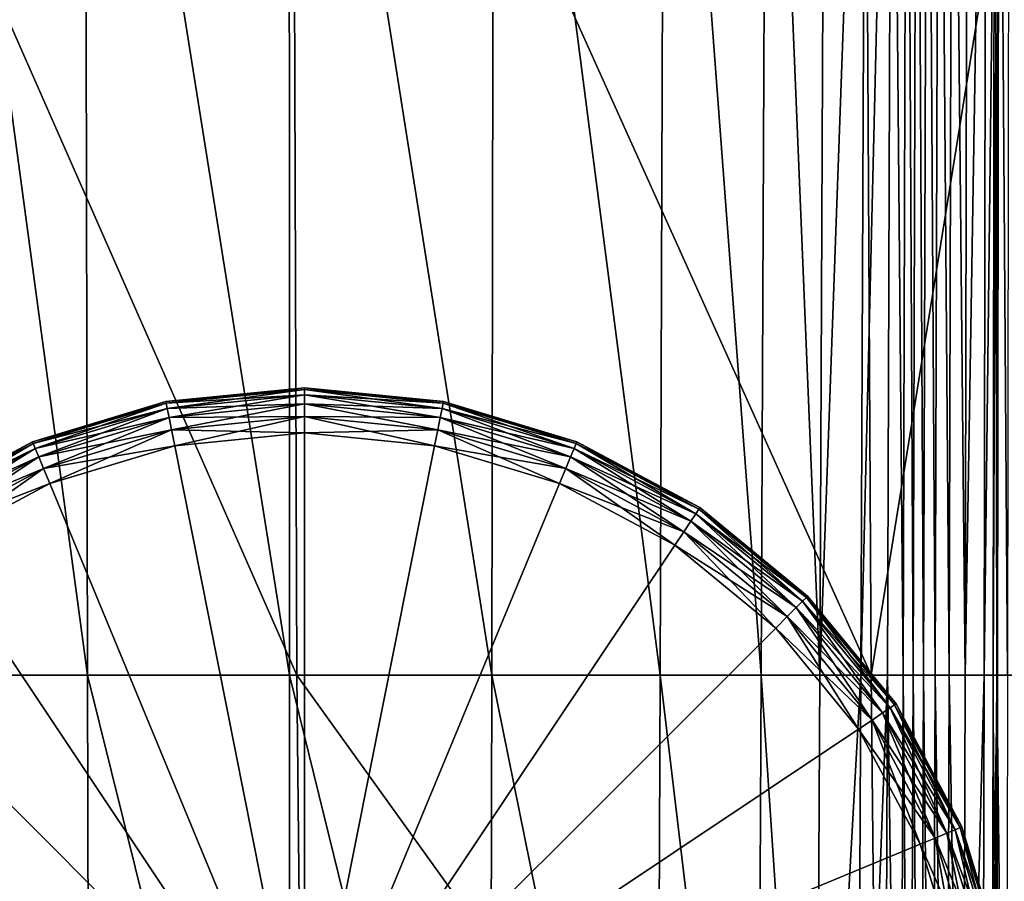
# Model space of a CAD drawing. Header units: millimetres. Extents: x 2387 to 13955, y -4964 to 364.
# Tile 296 of 656: x 7017 to 7068, y -4880 to -4836. Entities that reach past the tile are written whole.
import ezdxf

# ---------------------------------------------------------------- set-up
doc = ezdxf.new("R2010")
doc.units = ezdxf.units.MM
doc.header["$MEASUREMENT"] = 0
doc.layers.add('Predefinito', color=7, linetype='Continuous', true_color=0x000000)

msp = doc.modelspace()

# ---------------------------------------------------------------- linework, layer by layer
at = {"layer": 'Predefinito'}
for points in [[(7031.578, -4869.299, 608.075), (7031.365, -4803.723, 608.072), (7002.689, -4803.723, 485.792)], [(7002.689, -4803.723, 485.792), (7002.767, -4869.299, 485.808), (7031.578, -4869.299, 608.075)], [(7020.893, -4869.299, 12.171), (7012.293, -4869.299, 12.171), (7012.056, -4803.723, 12.171)], [(7012.056, -4803.723, 12.171), (7020.758, -4803.723, 12.171), (7020.893, -4869.299, 12.171)], [(7031.212, -4869.299, 12.171), (7020.893, -4869.299, 12.171), (7020.758, -4803.723, 12.171)], [(7020.758, -4803.723, 12.171), (7031.2, -4803.723, 12.171), (7031.212, -4869.299, 12.171)], [(7041.532, -4869.299, 12.171), (7031.212, -4869.299, 12.171), (7031.2, -4803.723, 12.171)], [(7031.2, -4803.723, 12.171), (7041.643, -4803.723, 12.171), (7041.532, -4869.299, 12.171)], [(7031.365, -4803.723, 608.072), (7031.578, -4869.299, 608.075), (7060.898, -4869.299, 730.342)], [(7060.898, -4869.299, 730.342), (7060.548, -4803.723, 730.354), (7031.365, -4803.723, 608.072)], [(7050.131, -4869.299, 12.171), (7041.532, -4869.299, 12.171), (7041.643, -4803.723, 12.171)], [(7041.643, -4803.723, 12.171), (7050.345, -4803.723, 12.171), (7050.131, -4869.299, 12.171)], [(7055.291, -4869.299, 12.171), (7050.131, -4869.299, 12.171), (7050.345, -4803.723, 12.171)], [(7050.345, -4803.723, 12.171), (7055.566, -4803.723, 12.171), (7055.291, -4869.299, 12.171)], [(7058.283, -4869.299, 12.218), (7055.291, -4869.299, 12.171), (7055.566, -4803.723, 12.171)], [(7055.566, -4803.723, 12.171), (7058.576, -4803.723, 12.223), (7058.283, -4869.299, 12.218)], [(7060.642, -4803.723, 12.379), (7060.38, -4869.299, 12.359), (7058.283, -4869.299, 12.218)], [(7058.283, -4869.299, 12.218), (7058.576, -4803.723, 12.223), (7060.642, -4803.723, 12.379)], [(7060.38, -4869.299, 12.359), (7060.642, -4803.723, 12.379), (7061.96, -4803.723, 12.609)], [(7061.96, -4803.723, 12.609), (7061.74, -4869.299, 12.573), (7060.38, -4869.299, 12.359)], [(7071.484, -4803.723, 775.556), (7060.548, -4803.723, 730.354), (7060.898, -4869.299, 730.342)], [(7060.898, -4869.299, 730.342), (7071.882, -4869.299, 775.542), (7071.484, -4803.723, 775.556)], [(7062.525, -4869.299, 12.836), (7061.74, -4869.299, 12.573), (7061.96, -4803.723, 12.609)], [(7061.96, -4803.723, 12.609), (7062.727, -4803.723, 12.883), (7062.525, -4869.299, 12.836)], [(7063.035, -4869.299, 13.01), (7062.525, -4869.299, 12.836), (7062.727, -4803.723, 12.883)], [(7062.727, -4803.723, 12.883), (7063.234, -4803.723, 13.066), (7063.035, -4869.299, 13.01)], [(7063.572, -4869.299, 12.956), (7063.035, -4869.299, 13.01), (7063.234, -4803.723, 13.066)], [(7063.234, -4803.723, 13.066), (7063.772, -4803.723, 13.02), (7063.572, -4869.299, 12.956)], [(7064.173, -4869.299, 12.851), (7063.572, -4869.299, 12.956), (7063.772, -4803.723, 13.02)], [(7063.772, -4803.723, 13.02), (7064.367, -4803.723, 12.924), (7064.173, -4869.299, 12.851)], [(7064.875, -4869.299, 12.874), (7064.173, -4869.299, 12.851), (7064.367, -4803.723, 12.924)], [(7064.367, -4803.723, 12.924), (7065.046, -4803.723, 12.955), (7064.875, -4869.299, 12.874)], [(7065.698, -4869.299, 13.262), (7064.875, -4869.299, 12.874), (7065.046, -4803.723, 12.955)], [(7065.046, -4803.723, 12.955), (7065.839, -4803.723, 13.342), (7065.698, -4869.299, 13.262)], [(7066.775, -4803.723, 14.318), (7066.662, -4869.299, 14.254), (7065.698, -4869.299, 13.262)], [(7065.698, -4869.299, 13.262), (7065.839, -4803.723, 13.342), (7066.775, -4803.723, 14.318)], [(7066.662, -4869.299, 14.254), (7066.775, -4803.723, 14.318), (7067.436, -4803.723, 15.345)], [(7067.436, -4803.723, 15.345), (7067.343, -4869.299, 15.3), (7066.662, -4869.299, 14.254)], [(7067.317, -4869.298, 15.851), (7067.127, -4869.298, 16.003), (7067.213, -4803.722, 16.039)], [(7067.127, -4869.298, 16.003), (7067.317, -4869.298, 15.851), (7067.403, -4803.722, 15.888)], [(7067.403, -4803.722, 15.888), (7067.213, -4803.722, 16.039), (7067.127, -4869.298, 16.003)], [(7067.213, -4803.722, 16.039), (7067.403, -4803.722, 15.888), (7067.317, -4869.298, 15.851)], [(7067.861, -4869.299, 15.948), (7067.317, -4869.298, 15.851), (7067.403, -4803.722, 15.888)], [(7067.436, -4803.723, 15.345), (7067.403, -4803.722, 15.888), (7067.317, -4869.298, 15.851)], [(7067.317, -4869.298, 15.851), (7067.343, -4869.299, 15.3), (7067.436, -4803.723, 15.345)], [(7067.403, -4803.722, 15.888), (7067.941, -4803.723, 15.98), (7067.861, -4869.299, 15.948)], [(7031.983, -4854.625, 2), (7024.9, -4855.323, 2), (7024.9, -4855.323, 6)], [(7024.9, -4855.323, 6), (7031.983, -4854.625, 6), (7031.983, -4854.625, 2)], [(7031.983, -4854.625, 6), (7024.9, -4855.323, 6), (7024.9, -4855.323, 10)], [(7024.9, -4855.323, 10), (7031.983, -4854.625, 10), (7031.983, -4854.625, 6)], [(7024.918, -4855.413, 1.28), (7024.9, -4855.323, 2), (7031.983, -4854.625, 2)], [(7031.983, -4854.717, 10.72), (7031.983, -4854.625, 10), (7024.9, -4855.323, 10)], [(7024.9, -4855.323, 10), (7024.918, -4855.413, 10.72), (7031.983, -4854.717, 10.72)], [(7031.983, -4854.625, 2), (7031.983, -4854.717, 1.28), (7024.918, -4855.413, 1.28)], [(7024.972, -4855.684, 0.72), (7024.918, -4855.413, 1.28), (7031.983, -4854.717, 1.28)], [(7031.983, -4854.994, 11.28), (7031.983, -4854.717, 10.72), (7024.918, -4855.413, 10.72)], [(7031.983, -4854.717, 1.28), (7031.983, -4854.994, 0.72), (7024.972, -4855.684, 0.72)], [(7039.066, -4855.323, 2), (7031.983, -4854.625, 2), (7031.983, -4854.625, 6)], [(7031.983, -4854.625, 6), (7039.066, -4855.323, 6), (7039.066, -4855.323, 2)], [(7039.066, -4855.323, 6), (7031.983, -4854.625, 6), (7031.983, -4854.625, 10)], [(7031.983, -4854.625, 10), (7039.066, -4855.323, 10), (7039.066, -4855.323, 6)], [(7031.983, -4854.717, 1.28), (7031.983, -4854.625, 2), (7039.066, -4855.323, 2)], [(7039.048, -4855.413, 10.72), (7039.066, -4855.323, 10), (7031.983, -4854.625, 10)], [(7031.983, -4854.625, 10), (7031.983, -4854.717, 10.72), (7039.048, -4855.413, 10.72)], [(7039.066, -4855.323, 2), (7039.048, -4855.413, 1.28), (7031.983, -4854.717, 1.28)], [(7031.983, -4854.994, 0.72), (7031.983, -4854.717, 1.28), (7039.048, -4855.413, 1.28)], [(7038.995, -4855.684, 11.28), (7039.048, -4855.413, 10.72), (7031.983, -4854.717, 10.72)], [(7031.983, -4854.717, 10.72), (7031.983, -4854.994, 11.28), (7038.995, -4855.684, 11.28)], [(7024.918, -4855.413, 10.72), (7024.972, -4855.684, 11.28), (7031.983, -4854.994, 11.28)], [(7025.062, -4856.136, 0.32), (7024.972, -4855.684, 0.72), (7031.983, -4854.994, 0.72)], [(7031.983, -4855.454, 11.68), (7031.983, -4854.994, 11.28), (7024.972, -4855.684, 11.28)], [(7031.983, -4854.994, 0.72), (7031.983, -4855.454, 0.32), (7025.062, -4856.136, 0.32)], [(7039.048, -4855.413, 1.28), (7038.995, -4855.684, 0.72), (7031.983, -4854.994, 0.72)], [(7031.983, -4855.454, 0.32), (7031.983, -4854.994, 0.72), (7038.995, -4855.684, 0.72)], [(7038.905, -4856.136, 11.68), (7038.995, -4855.684, 11.28), (7031.983, -4854.994, 11.28)], [(7031.983, -4854.994, 11.28), (7031.983, -4855.454, 11.68), (7038.905, -4856.136, 11.68)], [(7024.9, -4855.323, 2), (7018.089, -4857.389, 2), (7018.089, -4857.389, 6)], [(7018.089, -4857.389, 6), (7024.9, -4855.323, 6), (7024.9, -4855.323, 2)], [(7024.9, -4855.323, 6), (7018.089, -4857.389, 6), (7018.089, -4857.389, 10)], [(7018.089, -4857.389, 10), (7024.9, -4855.323, 10), (7024.9, -4855.323, 6)], [(7018.125, -4857.474, 1.28), (7018.089, -4857.389, 2), (7024.9, -4855.323, 2)], [(7024.918, -4855.413, 10.72), (7024.9, -4855.323, 10), (7018.089, -4857.389, 10)], [(7018.089, -4857.389, 10), (7018.125, -4857.474, 10.72), (7024.918, -4855.413, 10.72)], [(7024.9, -4855.323, 2), (7024.918, -4855.413, 1.28), (7018.125, -4857.474, 1.28)], [(7018.23, -4857.729, 0.72), (7018.125, -4857.474, 1.28), (7024.918, -4855.413, 1.28)], [(7024.972, -4855.684, 11.28), (7024.918, -4855.413, 10.72), (7018.125, -4857.474, 10.72)], [(7018.125, -4857.474, 10.72), (7018.23, -4857.729, 11.28), (7024.972, -4855.684, 11.28)], [(7024.918, -4855.413, 1.28), (7024.972, -4855.684, 0.72), (7018.23, -4857.729, 0.72)], [(7018.407, -4858.155, 0.32), (7018.23, -4857.729, 0.72), (7024.972, -4855.684, 0.72)], [(7025.062, -4856.136, 11.68), (7024.972, -4855.684, 11.28), (7018.23, -4857.729, 11.28)], [(7024.972, -4855.684, 0.72), (7025.062, -4856.136, 0.32), (7018.407, -4858.155, 0.32)], [(7024.972, -4855.684, 11.28), (7025.062, -4856.136, 11.68), (7031.983, -4855.454, 11.68)], [(7025.188, -4856.769, 0.08), (7025.062, -4856.136, 0.32), (7031.983, -4855.454, 0.32)], [(7031.983, -4856.099, 11.92), (7031.983, -4855.454, 11.68), (7025.062, -4856.136, 11.68)], [(7031.983, -4855.454, 0.32), (7031.983, -4856.099, 0.08), (7025.188, -4856.769, 0.08)], [(7038.995, -4855.684, 0.72), (7038.905, -4856.136, 0.32), (7031.983, -4855.454, 0.32)], [(7031.983, -4856.099, 0.08), (7031.983, -4855.454, 0.32), (7038.905, -4856.136, 0.32)], [(7038.779, -4856.769, 11.92), (7038.905, -4856.136, 11.68), (7031.983, -4855.454, 11.68)], [(7031.983, -4855.454, 11.68), (7031.983, -4856.099, 11.92), (7038.779, -4856.769, 11.92)], [(7038.905, -4856.136, 0.32), (7038.995, -4855.684, 0.72), (7045.736, -4857.729, 0.72)], [(7038.995, -4855.684, 11.28), (7038.905, -4856.136, 11.68), (7045.56, -4858.155, 11.68)], [(7038.995, -4855.684, 0.72), (7039.048, -4855.413, 1.28), (7045.842, -4857.474, 1.28)], [(7039.048, -4855.413, 10.72), (7038.995, -4855.684, 11.28), (7045.736, -4857.729, 11.28)], [(7045.842, -4857.474, 1.28), (7045.736, -4857.729, 0.72), (7038.995, -4855.684, 0.72)], [(7045.56, -4858.155, 11.68), (7045.736, -4857.729, 11.28), (7038.995, -4855.684, 11.28)], [(7039.048, -4855.413, 1.28), (7039.066, -4855.323, 2), (7045.877, -4857.389, 2)], [(7039.066, -4855.323, 10), (7039.048, -4855.413, 10.72), (7045.842, -4857.474, 10.72)], [(7045.877, -4857.389, 2), (7045.842, -4857.474, 1.28), (7039.048, -4855.413, 1.28)], [(7045.736, -4857.729, 11.28), (7045.842, -4857.474, 10.72), (7039.048, -4855.413, 10.72)], [(7045.877, -4857.389, 2), (7039.066, -4855.323, 2), (7039.066, -4855.323, 6)], [(7039.066, -4855.323, 6), (7045.877, -4857.389, 6), (7045.877, -4857.389, 2)], [(7045.877, -4857.389, 6), (7039.066, -4855.323, 6), (7039.066, -4855.323, 10)], [(7039.066, -4855.323, 10), (7045.877, -4857.389, 10), (7045.877, -4857.389, 6)], [(7045.842, -4857.474, 10.72), (7045.877, -4857.389, 10), (7039.066, -4855.323, 10)], [(7018.23, -4857.729, 11.28), (7018.407, -4858.155, 11.68), (7025.062, -4856.136, 11.68)], [(7018.653, -4858.751, 0.08), (7018.407, -4858.155, 0.32), (7025.062, -4856.136, 0.32)], [(7025.188, -4856.769, 11.92), (7025.062, -4856.136, 11.68), (7018.407, -4858.155, 11.68)], [(7025.062, -4856.136, 0.32), (7025.188, -4856.769, 0.08), (7018.653, -4858.751, 0.08)], [(7025.062, -4856.136, 11.68), (7025.188, -4856.769, 11.92), (7031.983, -4856.099, 11.92)], [(7025.35, -4857.582), (7025.188, -4856.769, 0.08), (7031.983, -4856.099, 0.08)], [(7031.983, -4856.928, 12), (7031.983, -4856.099, 11.92), (7025.188, -4856.769, 11.92)], [(7031.983, -4856.099, 0.08), (7031.983, -4856.928), (7025.35, -4857.582)], [(7038.905, -4856.136, 0.32), (7038.779, -4856.769, 0.08), (7031.983, -4856.099, 0.08)], [(7031.983, -4856.928), (7031.983, -4856.099, 0.08), (7038.779, -4856.769, 0.08)], [(7038.617, -4857.582, 12), (7038.779, -4856.769, 11.92), (7031.983, -4856.099, 11.92)], [(7031.983, -4856.099, 11.92), (7031.983, -4856.928, 12), (7038.617, -4857.582, 12)], [(7038.779, -4856.769, 0.08), (7038.905, -4856.136, 0.32), (7045.56, -4858.155, 0.32)], [(7038.905, -4856.136, 11.68), (7038.779, -4856.769, 11.92), (7045.313, -4858.751, 11.92)], [(7045.736, -4857.729, 0.72), (7045.56, -4858.155, 0.32), (7038.905, -4856.136, 0.32)], [(7045.313, -4858.751, 11.92), (7045.56, -4858.155, 11.68), (7038.905, -4856.136, 11.68)], [(7018.407, -4858.155, 11.68), (7018.653, -4858.751, 11.92), (7025.188, -4856.769, 11.92)], [(7018.971, -4859.517), (7018.653, -4858.751, 0.08), (7025.188, -4856.769, 0.08)], [(7025.35, -4857.582, 12), (7025.188, -4856.769, 11.92), (7018.653, -4858.751, 11.92)], [(7025.188, -4856.769, 0.08), (7025.35, -4857.582), (7018.971, -4859.517)], [(7025.188, -4856.769, 11.92), (7025.35, -4857.582, 12), (7031.983, -4856.928, 12)], [(7038.779, -4856.769, 0.08), (7038.617, -4857.582), (7031.983, -4856.928)], [(7038.617, -4857.582), (7038.779, -4856.769, 0.08), (7045.313, -4858.751, 0.08)], [(7038.779, -4856.769, 11.92), (7038.617, -4857.582, 12), (7044.996, -4859.517, 12)], [(7045.56, -4858.155, 0.32), (7045.313, -4858.751, 0.08), (7038.779, -4856.769, 0.08)], [(7044.996, -4859.517, 12), (7045.313, -4858.751, 11.92), (7038.779, -4856.769, 11.92)], [(7025.35, -4857.582), (7031.983, -4856.928), (7031.983, -4890.932)], [(7031.983, -4856.928, 12), (7025.35, -4857.582, 12), (7031.983, -4890.932, 12)], [(7031.983, -4856.928), (7038.617, -4857.582), (7031.983, -4890.932)], [(7038.617, -4857.582, 12), (7031.983, -4856.928, 12), (7031.983, -4890.932, 12)], [(7018.089, -4857.389, 2), (7011.812, -4860.744, 2), (7011.812, -4860.744, 6)], [(7011.812, -4860.744, 6), (7018.089, -4857.389, 6), (7018.089, -4857.389, 2)], [(7018.089, -4857.389, 6), (7011.812, -4860.744, 6), (7011.812, -4860.744, 10)], [(7011.812, -4860.744, 10), (7018.089, -4857.389, 10), (7018.089, -4857.389, 6)], [(7011.864, -4860.821, 1.28), (7011.812, -4860.744, 2), (7018.089, -4857.389, 2)], [(7018.125, -4857.474, 10.72), (7018.089, -4857.389, 10), (7011.812, -4860.744, 10)], [(7011.812, -4860.744, 10), (7011.864, -4860.821, 10.72), (7018.125, -4857.474, 10.72)], [(7018.089, -4857.389, 2), (7018.125, -4857.474, 1.28), (7011.864, -4860.821, 1.28)], [(7012.017, -4861.051, 0.72), (7011.864, -4860.821, 1.28), (7018.125, -4857.474, 1.28)], [(7018.23, -4857.729, 11.28), (7018.125, -4857.474, 10.72), (7011.864, -4860.821, 10.72)], [(7011.864, -4860.821, 10.72), (7012.017, -4861.051, 11.28), (7018.23, -4857.729, 11.28)], [(7018.125, -4857.474, 1.28), (7018.23, -4857.729, 0.72), (7012.017, -4861.051, 0.72)], [(7012.273, -4861.434, 0.32), (7012.017, -4861.051, 0.72), (7018.23, -4857.729, 0.72)], [(7018.407, -4858.155, 11.68), (7018.23, -4857.729, 11.28), (7012.017, -4861.051, 11.28)], [(7018.23, -4857.729, 0.72), (7018.407, -4858.155, 0.32), (7012.273, -4861.434, 0.32)], [(7018.653, -4858.751, 11.92), (7018.971, -4859.517, 12), (7025.35, -4857.582, 12)], [(7018.971, -4859.517), (7025.35, -4857.582), (7031.983, -4890.932)], [(7025.35, -4857.582, 12), (7018.971, -4859.517, 12), (7031.983, -4890.932, 12)], [(7038.617, -4857.582), (7044.996, -4859.517), (7031.983, -4890.932)], [(7044.996, -4859.517, 12), (7038.617, -4857.582, 12), (7031.983, -4890.932, 12)], [(7045.313, -4858.751, 0.08), (7044.996, -4859.517), (7038.617, -4857.582)], [(7045.56, -4858.155, 0.32), (7045.736, -4857.729, 0.72), (7051.95, -4861.051, 0.72)], [(7045.736, -4857.729, 11.28), (7045.56, -4858.155, 11.68), (7051.694, -4861.434, 11.68)], [(7045.736, -4857.729, 0.72), (7045.842, -4857.474, 1.28), (7052.103, -4860.821, 1.28)], [(7045.842, -4857.474, 10.72), (7045.736, -4857.729, 11.28), (7051.95, -4861.051, 11.28)], [(7052.103, -4860.821, 1.28), (7051.95, -4861.051, 0.72), (7045.736, -4857.729, 0.72)], [(7051.694, -4861.434, 11.68), (7051.95, -4861.051, 11.28), (7045.736, -4857.729, 11.28)], [(7045.842, -4857.474, 1.28), (7045.877, -4857.389, 2), (7052.154, -4860.744, 2)], [(7045.877, -4857.389, 10), (7045.842, -4857.474, 10.72), (7052.103, -4860.821, 10.72)], [(7052.154, -4860.744, 2), (7052.103, -4860.821, 1.28), (7045.842, -4857.474, 1.28)], [(7051.95, -4861.051, 11.28), (7052.103, -4860.821, 10.72), (7045.842, -4857.474, 10.72)], [(7052.154, -4860.744, 2), (7045.877, -4857.389, 2), (7045.877, -4857.389, 6)], [(7045.877, -4857.389, 6), (7052.154, -4860.744, 6), (7052.154, -4860.744, 2)], [(7052.154, -4860.744, 6), (7045.877, -4857.389, 6), (7045.877, -4857.389, 10)], [(7045.877, -4857.389, 10), (7052.154, -4860.744, 10), (7052.154, -4860.744, 6)], [(7052.103, -4860.821, 10.72), (7052.154, -4860.744, 10), (7045.877, -4857.389, 10)], [(7012.017, -4861.051, 11.28), (7012.273, -4861.434, 11.68), (7018.407, -4858.155, 11.68)], [(7012.631, -4861.97, 0.08), (7012.273, -4861.434, 0.32), (7018.407, -4858.155, 0.32)], [(7018.653, -4858.751, 11.92), (7018.407, -4858.155, 11.68), (7012.273, -4861.434, 11.68)], [(7018.407, -4858.155, 0.32), (7018.653, -4858.751, 0.08), (7012.631, -4861.97, 0.08)], [(7045.313, -4858.751, 0.08), (7045.56, -4858.155, 0.32), (7051.694, -4861.434, 0.32)], [(7045.56, -4858.155, 11.68), (7045.313, -4858.751, 11.92), (7051.335, -4861.97, 11.92)], [(7051.95, -4861.051, 0.72), (7051.694, -4861.434, 0.32), (7045.56, -4858.155, 0.32)], [(7051.335, -4861.97, 11.92), (7051.694, -4861.434, 11.68), (7045.56, -4858.155, 11.68)], [(7012.273, -4861.434, 11.68), (7012.631, -4861.97, 11.92), (7018.653, -4858.751, 11.92)], [(7013.092, -4862.659), (7012.631, -4861.97, 0.08), (7018.653, -4858.751, 0.08)], [(7018.971, -4859.517, 12), (7018.653, -4858.751, 11.92), (7012.631, -4861.97, 11.92)], [(7018.653, -4858.751, 0.08), (7018.971, -4859.517), (7013.092, -4862.659)], [(7044.996, -4859.517), (7045.313, -4858.751, 0.08), (7051.335, -4861.97, 0.08)], [(7045.313, -4858.751, 11.92), (7044.996, -4859.517, 12), (7050.875, -4862.659, 12)], [(7051.694, -4861.434, 0.32), (7051.335, -4861.97, 0.08), (7045.313, -4858.751, 0.08)], [(7050.875, -4862.659, 12), (7051.335, -4861.97, 11.92), (7045.313, -4858.751, 11.92)], [(7012.631, -4861.97, 11.92), (7013.092, -4862.659, 12), (7018.971, -4859.517, 12)], [(7013.092, -4862.659), (7018.971, -4859.517), (7031.983, -4890.932)], [(7018.971, -4859.517, 12), (7013.092, -4862.659, 12), (7031.983, -4890.932, 12)], [(7044.996, -4859.517), (7050.875, -4862.659), (7031.983, -4890.932)], [(7050.875, -4862.659, 12), (7044.996, -4859.517, 12), (7031.983, -4890.932, 12)], [(7051.335, -4861.97, 0.08), (7050.875, -4862.659), (7044.996, -4859.517)], [(7052.103, -4860.821, 1.28), (7052.154, -4860.744, 2), (7057.656, -4865.259, 2)], [(7052.154, -4860.744, 10), (7052.103, -4860.821, 10.72), (7057.591, -4865.324, 10.72)], [(7057.656, -4865.259, 2), (7052.154, -4860.744, 2), (7052.154, -4860.744, 6)], [(7052.154, -4860.744, 6), (7057.656, -4865.259, 6), (7057.656, -4865.259, 2)], [(7057.656, -4865.259, 6), (7052.154, -4860.744, 6), (7052.154, -4860.744, 10)], [(7052.154, -4860.744, 10), (7057.656, -4865.259, 10), (7057.656, -4865.259, 6)], [(7057.591, -4865.324, 10.72), (7057.656, -4865.259, 10), (7052.154, -4860.744, 10)], [(7051.694, -4861.434, 0.32), (7051.95, -4861.051, 0.72), (7057.396, -4865.52, 0.72)], [(7051.95, -4861.051, 11.28), (7051.694, -4861.434, 11.68), (7057.07, -4865.846, 11.68)], [(7051.95, -4861.051, 0.72), (7052.103, -4860.821, 1.28), (7057.591, -4865.324, 1.28)], [(7052.103, -4860.821, 10.72), (7051.95, -4861.051, 11.28), (7057.396, -4865.52, 11.28)], [(7057.591, -4865.324, 1.28), (7057.396, -4865.52, 0.72), (7051.95, -4861.051, 0.72)], [(7057.07, -4865.846, 11.68), (7057.396, -4865.52, 11.28), (7051.95, -4861.051, 11.28)], [(7057.656, -4865.259, 2), (7057.591, -4865.324, 1.28), (7052.103, -4860.821, 1.28)], [(7057.396, -4865.52, 11.28), (7057.591, -4865.324, 10.72), (7052.103, -4860.821, 10.72)], [(7051.335, -4861.97, 0.08), (7051.694, -4861.434, 0.32), (7057.07, -4865.846, 0.32)], [(7051.694, -4861.434, 11.68), (7051.335, -4861.97, 11.92), (7056.614, -4866.302, 11.92)], [(7057.396, -4865.52, 0.72), (7057.07, -4865.846, 0.32), (7051.694, -4861.434, 0.32)], [(7056.614, -4866.302, 11.92), (7057.07, -4865.846, 11.68), (7051.694, -4861.434, 11.68)], [(7050.875, -4862.659), (7051.335, -4861.97, 0.08), (7056.614, -4866.302, 0.08)], [(7051.335, -4861.97, 11.92), (7050.875, -4862.659, 12), (7056.028, -4866.888, 12)], [(7057.07, -4865.846, 0.32), (7056.614, -4866.302, 0.08), (7051.335, -4861.97, 0.08)], [(7056.028, -4866.888, 12), (7056.614, -4866.302, 11.92), (7051.335, -4861.97, 11.92)], [(7007.939, -4866.888), (7013.092, -4862.659), (7031.983, -4890.932)], [(7013.092, -4862.659, 12), (7007.939, -4866.888, 12), (7031.983, -4890.932, 12)], [(7050.875, -4862.659), (7056.028, -4866.888), (7031.983, -4890.932)], [(7056.028, -4866.888, 12), (7050.875, -4862.659, 12), (7031.983, -4890.932, 12)], [(7056.614, -4866.302, 0.08), (7056.028, -4866.888), (7050.875, -4862.659)], [(7057.591, -4865.324, 1.28), (7057.656, -4865.259, 2), (7062.171, -4870.761, 2)], [(7057.656, -4865.259, 10), (7057.591, -4865.324, 10.72), (7062.095, -4870.812, 10.72)], [(7062.171, -4870.761, 2), (7057.656, -4865.259, 2), (7057.656, -4865.259, 6)], [(7057.656, -4865.259, 6), (7062.171, -4870.761, 6), (7062.171, -4870.761, 2)], [(7062.171, -4870.761, 6), (7057.656, -4865.259, 6), (7057.656, -4865.259, 10)], [(7057.656, -4865.259, 10), (7062.171, -4870.761, 10), (7062.171, -4870.761, 6)], [(7062.095, -4870.812, 10.72), (7062.171, -4870.761, 10), (7057.656, -4865.259, 10)], [(7057.07, -4865.846, 0.32), (7057.396, -4865.52, 0.72), (7061.865, -4870.966, 0.72)], [(7057.396, -4865.52, 11.28), (7057.07, -4865.846, 11.68), (7061.482, -4871.222, 11.68)], [(7057.396, -4865.52, 0.72), (7057.591, -4865.324, 1.28), (7062.095, -4870.812, 1.28)], [(7057.591, -4865.324, 10.72), (7057.396, -4865.52, 11.28), (7061.865, -4870.966, 11.28)], [(7062.095, -4870.812, 1.28), (7061.865, -4870.966, 0.72), (7057.396, -4865.52, 0.72)], [(7061.482, -4871.222, 11.68), (7061.865, -4870.966, 11.28), (7057.396, -4865.52, 11.28)], [(7062.171, -4870.761, 2), (7062.095, -4870.812, 1.28), (7057.591, -4865.324, 1.28)], [(7061.865, -4870.966, 11.28), (7062.095, -4870.812, 10.72), (7057.591, -4865.324, 10.72)], [(7056.028, -4866.888), (7056.614, -4866.302, 0.08), (7060.946, -4871.58, 0.08)], [(7056.614, -4866.302, 11.92), (7056.028, -4866.888, 12), (7060.256, -4872.041, 12)], [(7056.614, -4866.302, 0.08), (7057.07, -4865.846, 0.32), (7061.482, -4871.222, 0.32)], [(7057.07, -4865.846, 11.68), (7056.614, -4866.302, 11.92), (7060.946, -4871.58, 11.92)], [(7061.482, -4871.222, 0.32), (7060.946, -4871.58, 0.08), (7056.614, -4866.302, 0.08)], [(7060.256, -4872.041, 12), (7060.946, -4871.58, 11.92), (7056.614, -4866.302, 11.92)], [(7061.865, -4870.966, 0.72), (7061.482, -4871.222, 0.32), (7057.07, -4865.846, 0.32)], [(7060.946, -4871.58, 11.92), (7061.482, -4871.222, 11.68), (7057.07, -4865.846, 11.68)], [(7003.71, -4872.041), (7007.939, -4866.888), (7031.983, -4890.932)], [(7007.939, -4866.888, 12), (7003.71, -4872.041, 12), (7031.983, -4890.932, 12)], [(7056.028, -4866.888), (7060.256, -4872.041), (7031.983, -4890.932)], [(7060.256, -4872.041, 12), (7056.028, -4866.888, 12), (7031.983, -4890.932, 12)], [(7060.946, -4871.58, 0.08), (7060.256, -4872.041), (7056.028, -4866.888)], [(7032.004, -4910.664, 608.076), (7031.578, -4869.299, 608.075), (7002.767, -4869.299, 485.808)], [(7002.767, -4869.299, 485.808), (7003.126, -4910.664, 485.821), (7032.004, -4910.664, 608.076)], [(7012.293, -4869.299, 12.171), (7020.893, -4869.299, 12.171), (7021, -4910.875, 12.171)], [(7021, -4910.875, 12.171), (7012.482, -4910.875, 12.171), (7012.293, -4869.299, 12.171)], [(7020.893, -4869.299, 12.171), (7031.212, -4869.299, 12.171), (7031.222, -4910.875, 12.171)], [(7031.222, -4910.875, 12.171), (7021, -4910.875, 12.171), (7020.893, -4869.299, 12.171)], [(7031.212, -4869.299, 12.171), (7041.532, -4869.299, 12.171), (7041.443, -4910.875, 12.171)], [(7041.443, -4910.875, 12.171), (7031.222, -4910.875, 12.171), (7031.212, -4869.299, 12.171)], [(7031.578, -4869.299, 608.075), (7032.004, -4910.664, 608.076), (7061.327, -4910.664, 730.331)], [(7061.327, -4910.664, 730.331), (7060.898, -4869.299, 730.342), (7031.578, -4869.299, 608.075)], [(7049.961, -4910.875, 12.171), (7041.443, -4910.875, 12.171), (7041.532, -4869.299, 12.171)], [(7041.532, -4869.299, 12.171), (7050.131, -4869.299, 12.171), (7049.961, -4910.875, 12.171)], [(7055.072, -4910.875, 12.171), (7049.961, -4910.875, 12.171), (7050.131, -4869.299, 12.171)], [(7050.131, -4869.299, 12.171), (7055.291, -4869.299, 12.171), (7055.072, -4910.875, 12.171)], [(7058.05, -4910.874, 12.214), (7055.072, -4910.875, 12.171), (7055.291, -4869.299, 12.171)], [(7055.291, -4869.299, 12.171), (7058.283, -4869.299, 12.218), (7058.05, -4910.874, 12.214)], [(7060.38, -4869.299, 12.359), (7060.172, -4910.873, 12.343), (7058.05, -4910.874, 12.214)], [(7058.05, -4910.874, 12.214), (7058.283, -4869.299, 12.218), (7060.38, -4869.299, 12.359)], [(7060.172, -4910.873, 12.343), (7060.38, -4869.299, 12.359), (7061.74, -4869.299, 12.573)], [(7061.74, -4869.299, 12.573), (7061.566, -4910.872, 12.543), (7060.172, -4910.873, 12.343)], [(7071.882, -4869.299, 775.542), (7060.898, -4869.299, 730.342), (7061.327, -4910.664, 730.331)], [(7061.327, -4910.664, 730.331), (7072.272, -4910.664, 775.531), (7071.882, -4869.299, 775.542)], [(7062.365, -4910.87, 12.798), (7061.566, -4910.872, 12.543), (7061.74, -4869.299, 12.573)], [(7061.74, -4869.299, 12.573), (7062.525, -4869.299, 12.836), (7062.365, -4910.87, 12.798)], [(7062.877, -4910.869, 12.966), (7062.365, -4910.87, 12.798), (7062.525, -4869.299, 12.836)], [(7062.525, -4869.299, 12.836), (7063.035, -4869.299, 13.01), (7062.877, -4910.869, 12.966)], [(7063.413, -4910.87, 12.906), (7062.877, -4910.869, 12.966), (7063.035, -4869.299, 13.01)], [(7063.035, -4869.299, 13.01), (7063.572, -4869.299, 12.956), (7063.413, -4910.87, 12.906)], [(7064.019, -4910.87, 12.794), (7063.413, -4910.87, 12.906), (7063.572, -4869.299, 12.956)], [(7063.572, -4869.299, 12.956), (7064.173, -4869.299, 12.851), (7064.019, -4910.87, 12.794)], [(7064.739, -4910.87, 12.81), (7064.019, -4910.87, 12.794), (7064.173, -4869.299, 12.851)], [(7064.173, -4869.299, 12.851), (7064.875, -4869.299, 12.874), (7064.739, -4910.87, 12.81)], [(7065.586, -4910.847, 13.198), (7064.739, -4910.87, 12.81), (7064.875, -4869.299, 12.874)], [(7064.875, -4869.299, 12.874), (7065.698, -4869.299, 13.262), (7065.586, -4910.847, 13.198)], [(7066.662, -4869.299, 14.254), (7066.572, -4910.78, 14.203), (7065.586, -4910.847, 13.198)], [(7065.586, -4910.847, 13.198), (7065.698, -4869.299, 13.262), (7066.662, -4869.299, 14.254)], [(7066.572, -4910.78, 14.203), (7066.662, -4869.299, 14.254), (7067.343, -4869.299, 15.3)], [(7067.343, -4869.299, 15.3), (7067.269, -4910.712, 15.265), (7066.572, -4910.78, 14.203)], [(7067.248, -4910.687, 15.821), (7067.058, -4910.685, 15.972), (7067.127, -4869.298, 16.003)], [(7067.317, -4869.298, 15.851), (7067.127, -4869.298, 16.003), (7067.058, -4910.685, 15.972)], [(7067.058, -4910.685, 15.972), (7067.248, -4910.687, 15.821), (7067.317, -4869.298, 15.851)], [(7067.127, -4869.298, 16.003), (7067.317, -4869.298, 15.851), (7067.248, -4910.687, 15.821)], [(7067.797, -4910.667, 15.923), (7067.248, -4910.687, 15.821), (7067.317, -4869.298, 15.851)], [(7067.343, -4869.299, 15.3), (7067.317, -4869.298, 15.851), (7067.248, -4910.687, 15.821)], [(7067.248, -4910.687, 15.821), (7067.269, -4910.712, 15.265), (7067.343, -4869.299, 15.3)], [(7067.317, -4869.298, 15.851), (7067.861, -4869.299, 15.948), (7067.797, -4910.667, 15.923)], [(7061.865, -4870.966, 0.72), (7062.095, -4870.812, 1.28), (7065.441, -4877.073, 1.28)], [(7062.095, -4870.812, 10.72), (7061.865, -4870.966, 11.28), (7065.186, -4877.179, 11.28)], [(7062.095, -4870.812, 1.28), (7062.171, -4870.761, 2), (7065.526, -4877.038, 2)], [(7062.171, -4870.761, 10), (7062.095, -4870.812, 10.72), (7065.441, -4877.073, 10.72)], [(7065.526, -4877.038, 2), (7065.441, -4877.073, 1.28), (7062.095, -4870.812, 1.28)], [(7065.186, -4877.179, 11.28), (7065.441, -4877.073, 10.72), (7062.095, -4870.812, 10.72)], [(7065.526, -4877.038, 2), (7062.171, -4870.761, 2), (7062.171, -4870.761, 6)], [(7062.171, -4870.761, 6), (7065.526, -4877.038, 6), (7065.526, -4877.038, 2)], [(7065.526, -4877.038, 6), (7062.171, -4870.761, 6), (7062.171, -4870.761, 10)], [(7062.171, -4870.761, 10), (7065.526, -4877.038, 10), (7065.526, -4877.038, 6)], [(7065.441, -4877.073, 10.72), (7065.526, -4877.038, 10), (7062.171, -4870.761, 10)], [(7060.946, -4871.58, 0.08), (7061.482, -4871.222, 0.32), (7064.76, -4877.355, 0.32)], [(7061.482, -4871.222, 11.68), (7060.946, -4871.58, 11.92), (7064.165, -4877.602, 11.92)], [(7061.482, -4871.222, 0.32), (7061.865, -4870.966, 0.72), (7065.186, -4877.179, 0.72)], [(7061.865, -4870.966, 11.28), (7061.482, -4871.222, 11.68), (7064.76, -4877.355, 11.68)], [(7065.186, -4877.179, 0.72), (7064.76, -4877.355, 0.32), (7061.482, -4871.222, 0.32)], [(7064.165, -4877.602, 11.92), (7064.76, -4877.355, 11.68), (7061.482, -4871.222, 11.68)], [(7065.441, -4877.073, 1.28), (7065.186, -4877.179, 0.72), (7061.865, -4870.966, 0.72)], [(7064.76, -4877.355, 11.68), (7065.186, -4877.179, 11.28), (7061.865, -4870.966, 11.28)], [(7060.256, -4872.041), (7060.946, -4871.58, 0.08), (7064.165, -4877.602, 0.08)], [(7060.946, -4871.58, 11.92), (7060.256, -4872.041, 12), (7063.399, -4877.919, 12)], [(7064.76, -4877.355, 0.32), (7064.165, -4877.602, 0.08), (7060.946, -4871.58, 0.08)], [(7063.399, -4877.919, 12), (7064.165, -4877.602, 11.92), (7060.946, -4871.58, 11.92)], [(7000.568, -4877.919), (7003.71, -4872.041), (7031.983, -4890.932)], [(7003.71, -4872.041, 12), (7000.568, -4877.919, 12), (7031.983, -4890.932, 12)], [(7060.256, -4872.041), (7063.399, -4877.919), (7031.983, -4890.932)], [(7063.399, -4877.919, 12), (7060.256, -4872.041, 12), (7031.983, -4890.932, 12)], [(7064.165, -4877.602, 0.08), (7063.399, -4877.919), (7060.256, -4872.041)], [(7064.165, -4877.602, 0.08), (7064.76, -4877.355, 0.32), (7066.779, -4884.011, 0.32)], [(7064.76, -4877.355, 11.68), (7064.165, -4877.602, 11.92), (7066.147, -4884.137, 11.92)], [(7064.76, -4877.355, 0.32), (7065.186, -4877.179, 0.72), (7067.231, -4883.921, 0.72)], [(7065.186, -4877.179, 11.28), (7064.76, -4877.355, 11.68), (7066.779, -4884.011, 11.68)], [(7067.231, -4883.921, 0.72), (7066.779, -4884.011, 0.32), (7064.76, -4877.355, 0.32)], [(7066.147, -4884.137, 11.92), (7066.779, -4884.011, 11.68), (7064.76, -4877.355, 11.68)], [(7065.186, -4877.179, 0.72), (7065.441, -4877.073, 1.28), (7067.502, -4883.867, 1.28)], [(7065.441, -4877.073, 10.72), (7065.186, -4877.179, 11.28), (7067.231, -4883.921, 11.28)], [(7067.502, -4883.867, 1.28), (7067.231, -4883.921, 0.72), (7065.186, -4877.179, 0.72)], [(7066.779, -4884.011, 11.68), (7067.231, -4883.921, 11.28), (7065.186, -4877.179, 11.28)], [(7065.441, -4877.073, 1.28), (7065.526, -4877.038, 2), (7067.593, -4883.849, 2)], [(7065.526, -4877.038, 10), (7065.441, -4877.073, 10.72), (7067.502, -4883.867, 10.72)], [(7067.593, -4883.849, 2), (7067.502, -4883.867, 1.28), (7065.441, -4877.073, 1.28)], [(7067.231, -4883.921, 11.28), (7067.502, -4883.867, 10.72), (7065.441, -4877.073, 10.72)], [(7067.593, -4883.849, 2), (7065.526, -4877.038, 2), (7065.526, -4877.038, 6)], [(7065.526, -4877.038, 6), (7067.593, -4883.849, 6), (7067.593, -4883.849, 2)], [(7067.593, -4883.849, 6), (7065.526, -4877.038, 6), (7065.526, -4877.038, 10)], [(7065.526, -4877.038, 10), (7067.593, -4883.849, 10), (7067.593, -4883.849, 6)], [(7067.502, -4883.867, 10.72), (7067.593, -4883.849, 10), (7065.526, -4877.038, 10)], [(7063.399, -4877.919), (7064.165, -4877.602, 0.08), (7066.147, -4884.137, 0.08)], [(7064.165, -4877.602, 11.92), (7063.399, -4877.919, 12), (7065.334, -4884.298, 12)], [(7066.779, -4884.011, 0.32), (7066.147, -4884.137, 0.08), (7064.165, -4877.602, 0.08)], [(7065.334, -4884.298, 12), (7066.147, -4884.137, 11.92), (7064.165, -4877.602, 11.92)], [(6998.633, -4884.298), (7000.568, -4877.919), (7031.983, -4890.932)], [(7000.568, -4877.919, 12), (6998.633, -4884.298, 12), (7031.983, -4890.932, 12)], [(7063.399, -4877.919), (7065.334, -4884.298), (7031.983, -4890.932)], [(7065.334, -4884.298, 12), (7063.399, -4877.919, 12), (7031.983, -4890.932, 12)], [(7066.147, -4884.137, 0.08), (7065.334, -4884.298), (7063.399, -4877.919)]]:
    msp.add_3dface(points, dxfattribs=at)

doc.saveas('drawing.dxf')
